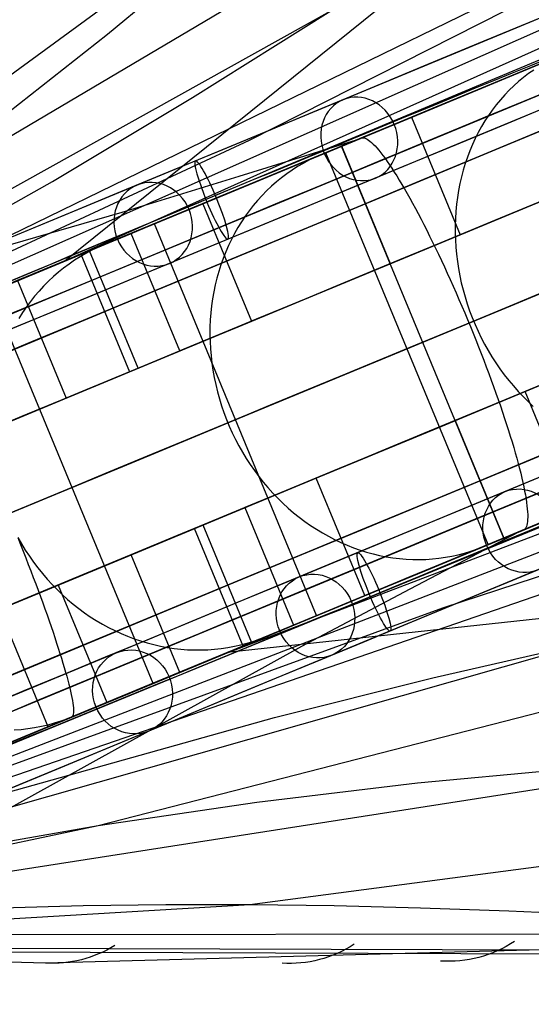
# Model space of a CAD drawing. Extents: x -3378 to 3007, y -425 to 173.
# Tile 305 of 396: x 1592 to 1628, y -282 to -212. Entities that reach past the tile are written whole.
import ezdxf

# ---------------------------------------------------------------- set-up
doc = ezdxf.new("R2010")
doc.units = 0
doc.layers.add('PREDEFINITO', color=7, linetype='CONTINUOUS')

msp = doc.modelspace()

# ---------------------------------------------------------------- linework, layer by layer
at = {"layer": 'PREDEFINITO'}
for p, q in [((1673.032, -166.396, 2830.021), (1595.241, -228.966, 3034.718)), ((1544.7, -249.894, 2115.522), (1725.112, -174.465, 1658.698)), ((1580.14, -226.766, 2545.397), (1651.879, -184.376, 2344.352)), ((1544.701, -249.893, 2249.021), (1686.522, -187.079, 1878.796)), ((1544.704, -249.889, 2781.96), (1615.876, -197.908, 2567.751)), ((1544.701, -249.891, 2382.227), (1650.095, -198.53, 2100.257)), ((1556.179, -277.606, 2115.522), (1737.086, -203.372, 1658.698)), ((1598.252, -212.926, 2556.772), (1607.119, -205.569, 2562.332)), ((1594.815, -229.14, 1834.969), (1643.95, -207.132, 1858.746)), ((1608.294, -220.407, 2079.843), (1629.338, -209.757, 2090.09)), ((1544.702, -249.891, 2515.506), (1614.058, -211.264, 2322.987)), ((1604.277, -217.406, 2317.629), (1614.058, -211.264, 2322.987)), ((1589.263, -219.988, 2551.112), (1598.252, -212.926, 2556.772)), ((1634.878, -212.527, 3028.834), (1612.559, -221.776, 3032.46)), ((1626.776, -215.884, 1761.214), (1633.974, -212.901, 1747.093)), ((1629.759, -214.659, 1777.417), (1621.553, -218.058, 1772.825)), ((1619.864, -218.75, 1775.497), (1626.776, -215.884, 1761.214)), ((1628.054, -215.712, 1733.107), (1627.695, -215.985, 1732.852)), ((1628.423, -215.454, 1733.363), (1628.054, -215.712, 1733.107)), ((1627.008, -216.576, 1732.35), (1626.681, -216.892, 1732.104)), ((1627.347, -216.273, 1732.6), (1627.008, -216.576, 1732.35)), ((1627.695, -215.985, 1732.852), (1627.347, -216.273, 1732.6)), ((1626.365, -217.221, 1731.86), (1626.06, -217.564, 1731.619)), ((1626.681, -216.892, 1732.104), (1626.365, -217.221, 1731.86)), ((1594.371, -223.345, 2312.288), (1604.277, -217.406, 2317.629)), ((1625.768, -217.92, 1731.382), (1625.488, -218.288, 1731.149)), ((1626.06, -217.564, 1731.619), (1625.768, -217.92, 1731.382)), ((1625.22, -218.668, 1730.92), (1624.966, -219.059, 1730.696)), ((1625.488, -218.288, 1731.149), (1625.22, -218.668, 1730.92)), ((1613.24, -221.497, 1789.939), (1619.864, -218.75, 1775.497)), ((1619.768, -218.797, 1776.589), (1623.212, -227.112, 1776.589)), ((1624.966, -219.059, 1730.696), (1624.725, -219.461, 1730.476)), ((1624.497, -219.874, 1730.261), (1624.283, -220.296, 1730.052)), ((1624.725, -219.461, 1730.476), (1624.497, -219.874, 1730.261)), ((1547.224, -248.845, 2050.273), (1608.294, -220.407, 2079.843)), ((1615.853, -220.409, 3031.976), (1607.56, -222.991, 3027.934)), ((1616.629, -220.098, 1770.068), (1613.346, -221.457, 1768.231)), ((1615.712, -220.477, 3039.054), (1616.214, -220.27, 3043.017)), ((1616.214, -220.27, 3043.017), (1616.282, -220.251, 3043.53)), ((1616.282, -220.251, 3043.53), (1616.357, -220.249, 3044.042)), ((1616.357, -220.249, 3044.042), (1616.439, -220.263, 3044.553)), ((1616.439, -220.263, 3044.553), (1616.527, -220.294, 3045.062)), ((1616.527, -220.294, 3045.062), (1616.622, -220.342, 3045.569)), ((1616.622, -220.342, 3045.569), (1616.723, -220.406, 3046.073)), ((1616.723, -220.406, 3046.073), (1616.83, -220.486, 3046.573)), ((1616.83, -220.486, 3046.573), (1616.944, -220.582, 3047.069)), ((1616.944, -220.582, 3047.069), (1617.063, -220.695, 3047.56)), ((1617.063, -220.695, 3047.56), (1617.189, -220.824, 3048.046)), ((1624.084, -220.728, 1729.848), (1623.899, -221.169, 1729.65)), ((1624.283, -220.296, 1730.052), (1624.084, -220.728, 1729.848)), ((1614.826, -220.844, 1810.706), (1606.417, -224.327, 1806.566)), ((1613.346, -221.457, 1768.231), (1612.925, -221.642, 1767.993)), ((1613.706, -221.308, 3023.202), (1614.96, -220.789, 3033.108)), ((1625.187, -249.025, 3023.202), (1613.706, -221.308, 3023.202)), ((1626.307, -248.561, 1810.706), (1614.826, -220.844, 1810.706)), ((1618.273, -229.158, 1773.863), (1614.829, -220.843, 1773.863)), ((1617.189, -220.824, 3048.046), (1617.32, -220.968, 3048.526)), ((1617.32, -220.968, 3048.526), (1617.456, -221.128, 3048.999)), ((1617.456, -221.128, 3048.999), (1617.598, -221.304, 3049.465)), ((1617.598, -221.304, 3049.465), (1617.745, -221.495, 3049.923)), ((1623.899, -221.169, 1729.65), (1623.728, -221.619, 1729.458)), ((1556.18, -277.606, 2249.021), (1700.879, -221.74, 1878.796)), ((1612.559, -221.776, 3032.46), (1590.299, -231.016, 3035.274)), ((1606.907, -224.124, 1804.532), (1613.24, -221.497, 1789.939)), ((1612.104, -222.059, 1767.519), (1611.706, -222.291, 1767.283)), ((1612.51, -221.842, 1767.756), (1612.104, -222.059, 1767.519)), ((1612.925, -221.642, 1767.993), (1612.51, -221.842, 1767.756)), ((1617.745, -221.495, 3049.923), (1617.897, -221.701, 3050.373)), ((1617.897, -221.701, 3050.373), (1618.054, -221.922, 3050.814)), ((1618.054, -221.922, 3050.814), (1618.215, -222.157, 3051.247)), ((1618.215, -222.157, 3051.247), (1618.381, -222.407, 3051.669)), ((1623.572, -222.076, 1729.272), (1623.431, -222.541, 1729.092)), ((1623.728, -221.619, 1729.458), (1623.572, -222.076, 1729.272)), ((1610.937, -222.802, 1766.814), (1610.567, -223.08, 1766.583)), ((1611.317, -222.539, 1767.048), (1610.937, -222.802, 1766.814)), ((1611.706, -222.291, 1767.283), (1611.317, -222.539, 1767.048)), ((1618.381, -222.407, 3051.669), (1618.552, -222.67, 3052.081)), ((1618.552, -222.67, 3052.081), (1618.726, -222.948, 3052.482)), ((1623.431, -222.541, 1729.092), (1623.306, -223.013, 1728.919)), ((1574.23, -234.677, 2301.665), (1594.371, -223.345, 2312.288)), ((1607.56, -222.991, 3027.934), (1599.271, -225.533, 3024.077)), ((1610.207, -223.373, 1766.353), (1609.857, -223.68, 1766.125)), ((1610.567, -223.08, 1766.583), (1610.207, -223.373, 1766.353)), ((1618.726, -222.948, 3052.482), (1618.904, -223.238, 3052.872)), ((1618.904, -223.238, 3052.872), (1619.086, -223.542, 3053.25)), ((1619.086, -223.542, 3053.25), (1619.271, -223.858, 3053.616)), ((1623.195, -223.491, 1728.753), (1623.1, -223.974, 1728.594)), ((1623.306, -223.013, 1728.919), (1623.195, -223.491, 1728.753)), ((1600.866, -226.63, 1819.27), (1606.907, -224.124, 1804.532)), ((1609.519, -224.001, 1765.9), (1609.192, -224.335, 1765.677)), ((1609.857, -223.68, 1766.125), (1609.519, -224.001, 1765.9)), ((1619.271, -223.858, 3053.616), (1619.46, -224.186, 3053.969)), ((1619.46, -224.186, 3053.969), (1619.651, -224.527, 3054.309)), ((1623.1, -223.974, 1728.594), (1623.021, -224.463, 1728.442)), ((1604.997, -224.916, 1809.967), (1608.442, -233.23, 1809.967)), ((1608.877, -224.682, 1765.458), (1608.573, -225.042, 1765.242)), ((1609.192, -224.335, 1765.677), (1608.877, -224.682, 1765.458)), ((1619.651, -224.527, 3054.309), (1619.845, -224.878, 3054.636)), ((1619.845, -224.878, 3054.636), (1620.042, -225.241, 3054.949)), ((1622.957, -224.956, 1728.297), (1622.909, -225.453, 1728.161)), ((1623.021, -224.463, 1728.442), (1622.957, -224.956, 1728.297)), ((1599.271, -225.533, 3024.077), (1557.883, -237.475, 3006.202)), ((1608.283, -225.414, 1765.03), (1608.005, -225.798, 1764.821)), ((1608.573, -225.042, 1765.242), (1608.283, -225.414, 1765.03)), ((1620.042, -225.241, 3054.949), (1620.241, -225.614, 3055.247)), ((1620.241, -225.614, 3055.247), (1620.442, -225.998, 3055.531)), ((1622.909, -225.453, 1728.161), (1622.876, -225.953, 1728.031)), ((1601.575, -226.333, 1844.451), (1592.985, -229.891, 1840.771)), ((1613.055, -254.05, 1844.451), (1601.575, -226.333, 1844.451)), ((1607.741, -226.194, 1764.616), (1607.49, -226.6, 1764.416)), ((1608.005, -225.798, 1764.821), (1607.741, -226.194, 1764.616)), ((1620.442, -225.998, 3055.531), (1620.644, -226.391, 3055.801)), ((1622.876, -225.953, 1728.031), (1622.86, -226.457, 1727.91)), ((1595.122, -229.013, 1834.146), (1600.866, -226.63, 1819.27)), ((1601.371, -226.418, 1804.082), (1598.007, -227.811, 1802.426)), ((1603.384, -235.325, 1807.51), (1599.939, -227.011, 1807.51)), ((1607.252, -227.017, 1764.22), (1607.029, -227.443, 1764.029)), ((1607.49, -226.6, 1764.416), (1607.252, -227.017, 1764.22)), ((1620.644, -226.391, 3055.801), (1620.849, -226.793, 3056.055)), ((1620.849, -226.793, 3056.055), (1621.054, -227.204, 3056.293)), ((1622.86, -226.457, 1727.91), (1622.859, -226.962, 1727.797)), ((1622.859, -226.962, 1727.797), (1622.874, -227.469, 1727.692)), ((1607.029, -227.443, 1764.029), (1606.821, -227.879, 1763.843)), ((1623.212, -227.112, 1776.589), (1618.273, -229.158, 1773.863)), ((1621.054, -227.204, 3056.293), (1621.261, -227.624, 3056.516)), ((1621.261, -227.624, 3056.516), (1621.468, -228.051, 3056.722)), ((1622.874, -227.469, 1727.692), (1622.905, -227.976, 1727.595)), ((1596.733, -228.426, 1801.784), (1596.325, -228.662, 1801.571)), ((1597.15, -228.205, 1801.997), (1596.733, -228.426, 1801.784)), ((1600.42, -236.553, 3041.551), (1596.976, -228.238, 3041.551)), ((1597.575, -228, 1802.211), (1597.15, -228.205, 1801.997)), ((1598.007, -227.811, 1802.426), (1597.575, -228, 1802.211)), ((1606.627, -228.324, 1763.663), (1606.447, -228.777, 1763.487)), ((1606.821, -227.879, 1763.843), (1606.627, -228.324, 1763.663)), ((1621.468, -228.051, 3056.722), (1621.677, -228.485, 3056.912)), ((1622.905, -227.976, 1727.595), (1622.952, -228.485, 1727.507)), ((1589.677, -231.271, 1849.154), (1595.122, -229.013, 1834.146)), ((1595.925, -228.915, 1801.359), (1595.535, -229.182, 1801.149)), ((1596.325, -228.662, 1801.571), (1595.925, -228.915, 1801.359)), ((1596.374, -228.488, 3035.586), (1599.818, -236.803, 3035.586)), ((1606.447, -228.777, 1763.487), (1606.283, -229.238, 1763.318)), ((1621.677, -228.485, 3056.912), (1621.885, -228.926, 3057.086)), ((1621.885, -228.926, 3057.086), (1622.094, -229.374, 3057.243)), ((1622.952, -228.485, 1727.507), (1623.014, -228.992, 1727.427)), ((1623.014, -228.992, 1727.427), (1623.092, -229.499, 1727.356)), ((1594.784, -229.761, 1800.732), (1594.425, -230.072, 1800.527)), ((1595.155, -229.464, 1800.94), (1594.784, -229.761, 1800.732)), ((1595.535, -229.182, 1801.149), (1595.155, -229.464, 1800.94)), ((1606.134, -229.706, 1763.154), (1606.001, -230.181, 1762.996)), ((1606.283, -229.238, 1763.318), (1606.134, -229.706, 1763.154)), ((1622.094, -229.374, 3057.243), (1622.302, -229.827, 3057.383)), ((1622.302, -229.827, 3057.383), (1622.51, -230.285, 3057.505)), ((1623.092, -229.499, 1727.356), (1623.185, -230.005, 1727.294)), ((1591.887, -230.346, 1843.793), (1595.331, -238.661, 1843.793)), ((1594.076, -230.397, 1800.324), (1593.739, -230.735, 1800.124)), ((1594.425, -230.072, 1800.527), (1594.076, -230.397, 1800.324)), ((1606.001, -230.181, 1762.996), (1605.883, -230.662, 1762.845)), ((1622.51, -230.285, 3057.505), (1622.717, -230.747, 3057.611)), ((1623.185, -230.005, 1727.294), (1623.294, -230.508, 1727.24)), ((1623.294, -230.508, 1727.24), (1623.419, -231.009, 1727.195)), ((1601.487, -258.841, 1878.513), (1590.007, -231.125, 1878.513)), ((1593.414, -231.087, 1799.926), (1593.102, -231.451, 1799.731)), ((1593.739, -230.735, 1800.124), (1593.414, -231.087, 1799.926)), ((1605.781, -231.148, 1762.7), (1605.695, -231.64, 1762.561)), ((1605.883, -230.662, 1762.845), (1605.781, -231.148, 1762.7)), ((1622.717, -230.747, 3057.611), (1622.923, -231.214, 3057.699)), ((1622.923, -231.214, 3057.699), (1623.129, -231.684, 3057.77)), ((1623.419, -231.009, 1727.195), (1623.558, -231.506, 1727.159)), ((1592.802, -231.827, 1799.54), (1592.515, -232.215, 1799.352)), ((1593.102, -231.451, 1799.731), (1592.802, -231.827, 1799.54)), ((1605.695, -231.64, 1762.561), (1605.624, -232.135, 1762.43)), ((1623.129, -231.684, 3057.77), (1623.332, -232.157, 3057.823)), ((1623.558, -231.506, 1727.159), (1623.712, -232, 1727.132)), ((1592.241, -232.614, 1799.167), (1591.981, -233.024, 1798.987)), ((1592.515, -232.215, 1799.352), (1592.241, -232.614, 1799.167)), ((1605.624, -232.135, 1762.43), (1605.57, -232.635, 1762.305)), ((1623.332, -232.157, 3057.823), (1623.535, -232.633, 3057.858)), ((1623.712, -232, 1727.132), (1623.881, -232.489, 1727.114)), ((1623.881, -232.489, 1727.114), (1624.065, -232.973, 1727.105)), ((1608.442, -233.23, 1809.967), (1603.384, -235.325, 1807.51)), ((1605.532, -233.138, 1762.187), (1605.51, -233.643, 1762.077)), ((1605.57, -232.635, 1762.305), (1605.532, -233.138, 1762.187)), ((1623.535, -232.633, 3057.858), (1623.735, -233.11, 3057.876)), ((1623.735, -233.11, 3057.876), (1623.933, -233.588, 3057.876)), ((1624.065, -232.973, 1727.105), (1624.263, -233.451, 1727.105)), ((1605.51, -233.643, 1762.077), (1605.504, -234.151, 1761.973)), ((1623.933, -233.588, 3057.876), (1624.129, -234.067, 3057.858)), ((1624.263, -233.451, 1727.105), (1624.476, -233.924, 1727.114)), ((1624.476, -233.924, 1727.114), (1624.702, -234.389, 1727.132)), ((1594.059, -261.918, 3027.027), (1582.578, -234.202, 3027.027)), ((1605.504, -234.151, 1761.973), (1605.514, -234.659, 1761.878)), ((1605.514, -234.659, 1761.878), (1605.541, -235.169, 1761.79)), ((1624.129, -234.067, 3057.858), (1624.322, -234.546, 3057.823)), ((1624.322, -234.546, 3057.823), (1624.512, -235.025, 3057.77)), ((1624.702, -234.389, 1727.132), (1624.942, -234.847, 1727.159)), ((1605.541, -235.169, 1761.79), (1605.583, -235.679, 1761.709)), ((1624.512, -235.025, 3057.77), (1624.7, -235.503, 3057.699)), ((1624.942, -234.847, 1727.159), (1625.195, -235.297, 1727.195)), ((1625.195, -235.297, 1727.195), (1625.461, -235.739, 1727.24)), ((1605.583, -235.679, 1761.709), (1605.642, -236.188, 1761.636)), ((1624.7, -235.503, 3057.699), (1624.884, -235.978, 3057.611)), ((1624.884, -235.978, 3057.611), (1625.064, -236.452, 3057.505)), ((1625.461, -235.739, 1727.24), (1625.74, -236.172, 1727.294)), ((1599.818, -236.803, 3035.586), (1600.42, -236.553, 3041.551)), ((1605.642, -236.188, 1761.636), (1605.717, -236.696, 1761.571)), ((1605.717, -236.696, 1761.571), (1605.808, -237.203, 1761.515)), ((1625.064, -236.452, 3057.505), (1625.241, -236.923, 3057.383)), ((1625.74, -236.172, 1727.294), (1626.031, -236.596, 1727.356)), ((1626.031, -236.596, 1727.356), (1626.335, -237.009, 1727.427)), ((1605.808, -237.203, 1761.515), (1605.914, -237.707, 1761.466)), ((1625.241, -236.923, 3057.383), (1625.414, -237.391, 3057.243)), ((1625.414, -237.391, 3057.243), (1625.583, -237.854, 3057.086)), ((1626.335, -237.009, 1727.427), (1626.65, -237.413, 1727.507)), ((1626.65, -237.413, 1727.507), (1626.976, -237.805, 1727.595)), ((1605.914, -237.707, 1761.466), (1606.036, -238.209, 1761.425)), ((1606.29, -256.845, 1834.969), (1656.596, -237.663, 1858.746)), ((1627.804, -238.199, 1776.589), (1622.865, -240.245, 1773.863)), ((1625.583, -237.854, 3057.086), (1625.748, -238.314, 3056.912)), ((1626.976, -237.805, 1727.595), (1627.313, -238.186, 1727.692)), ((1627.313, -238.186, 1727.692), (1627.661, -238.555, 1727.797)), ((1631.248, -246.514, 1776.589), (1627.804, -238.199, 1776.589)), ((1595.331, -238.661, 1843.793), (1590.168, -240.8, 1841.608)), ((1606.036, -238.209, 1761.425), (1606.174, -238.707, 1761.392)), ((1606.174, -238.707, 1761.392), (1606.327, -239.201, 1761.367)), ((1625.748, -238.314, 3056.912), (1625.908, -238.768, 3056.722)), ((1625.908, -238.768, 3056.722), (1626.063, -239.217, 3056.516)), ((1627.661, -238.555, 1727.797), (1628.019, -238.912, 1727.91)), ((1556.182, -277.608, 2382.227), (1667.024, -239.401, 2100.257)), ((1606.327, -239.201, 1761.367), (1606.496, -239.69, 1761.351)), ((1626.063, -239.217, 3056.516), (1626.213, -239.659, 3056.293)), ((1628.019, -238.912, 1727.91), (1628.386, -239.256, 1728.031)), ((1606.496, -239.69, 1761.351), (1606.679, -240.175, 1761.343)), ((1606.679, -240.175, 1761.343), (1606.877, -240.653, 1761.343)), ((1622.865, -240.245, 1773.863), (1626.309, -248.56, 1773.863)), ((1646.367, -240.263, 3028.834), (1624.045, -249.505, 3032.46)), ((1626.213, -239.659, 3056.293), (1626.359, -240.096, 3056.055)), ((1626.359, -240.096, 3056.055), (1626.499, -240.525, 3055.801)), ((1606.877, -240.653, 1761.343), (1607.09, -241.125, 1761.351)), ((1626.499, -240.525, 3055.801), (1626.633, -240.946, 3055.531)), ((1626.633, -240.946, 3055.531), (1626.762, -241.359, 3055.247)), ((1607.09, -241.125, 1761.351), (1607.317, -241.59, 1761.367)), ((1607.317, -241.59, 1761.367), (1607.558, -242.048, 1761.392)), ((1626.762, -241.359, 3055.247), (1626.886, -241.764, 3054.949)), ((1607.558, -242.048, 1761.392), (1607.813, -242.497, 1761.425)), ((1626.886, -241.764, 3054.949), (1627.003, -242.159, 3054.636)), ((1627.003, -242.159, 3054.636), (1627.114, -242.545, 3054.309)), ((1607.813, -242.497, 1761.425), (1608.081, -242.938, 1761.466)), ((1608.081, -242.938, 1761.466), (1608.362, -243.37, 1761.515)), ((1627.114, -242.545, 3054.309), (1627.22, -242.921, 3053.969)), ((1627.22, -242.921, 3053.969), (1627.319, -243.287, 3053.616)), ((1608.362, -243.37, 1761.515), (1608.656, -243.793, 1761.571)), ((1627.319, -243.287, 3053.616), (1627.411, -243.641, 3053.25)), ((1627.411, -243.641, 3053.25), (1627.497, -243.984, 3052.872)), ((1613.034, -244.317, 1809.967), (1607.976, -246.412, 1807.51)), ((1608.656, -243.793, 1761.571), (1608.963, -244.205, 1761.636)), ((1608.963, -244.205, 1761.636), (1609.282, -244.607, 1761.709)), ((1616.478, -252.632, 1809.967), (1613.034, -244.317, 1809.967)), ((1627.497, -243.984, 3052.872), (1627.577, -244.316, 3052.482)), ((1627.577, -244.316, 3052.482), (1627.65, -244.635, 3052.081)), ((1609.282, -244.607, 1761.709), (1609.612, -244.997, 1761.79)), ((1609.612, -244.997, 1761.79), (1609.953, -245.376, 1761.878)), ((1627.65, -244.635, 3052.081), (1627.716, -244.942, 3051.669)), ((1627.716, -244.942, 3051.669), (1627.775, -245.236, 3051.247)), ((1609.953, -245.376, 1761.878), (1610.306, -245.743, 1761.973)), ((1610.306, -245.743, 1761.973), (1610.669, -246.098, 1762.077)), ((1627.775, -245.236, 3051.247), (1627.827, -245.516, 3050.814)), ((1627.827, -245.516, 3050.814), (1627.872, -245.783, 3050.373)), ((1627.872, -245.783, 3050.373), (1627.91, -246.037, 3049.923)), ((1705.965, -245.904, 2830.021), (1606.715, -256.667, 3034.718)), ((1607.976, -246.412, 1807.51), (1611.42, -254.727, 1807.51)), ((1610.669, -246.098, 1762.077), (1611.042, -246.44, 1762.187)), ((1611.042, -246.44, 1762.187), (1611.424, -246.768, 1762.305)), ((1621.997, -253.489, 2079.843), (1644.408, -246.139, 2090.09)), ((1624.724, -249.221, 1789.939), (1631.35, -246.479, 1775.497)), ((1627.91, -246.037, 3049.923), (1627.941, -246.276, 3049.465)), ((1627.941, -246.276, 3049.465), (1627.965, -246.5, 3048.999)), ((1627.965, -246.5, 3048.999), (1627.982, -246.71, 3048.526)), ((1611.424, -246.768, 1762.305), (1611.816, -247.083, 1762.43)), ((1611.816, -247.083, 1762.43), (1612.216, -247.384, 1762.561)), ((1627.989, -247.248, 3047.069), (1627.977, -247.397, 3046.573)), ((1627.982, -246.71, 3048.526), (1627.992, -246.905, 3048.046)), ((1627.994, -247.084, 3047.56), (1627.989, -247.248, 3047.069)), ((1627.992, -246.905, 3048.046), (1627.994, -247.084, 3047.56)), ((1604.41, -247.889, 3035.586), (1605.012, -247.639, 3041.551)), ((1607.854, -256.204, 3035.586), (1604.41, -247.889, 3035.586)), ((1605.012, -247.639, 3041.551), (1608.457, -255.954, 3041.551)), ((1612.216, -247.384, 1762.561), (1612.625, -247.671, 1762.7)), ((1612.625, -247.671, 1762.7), (1613.041, -247.943, 1762.845)), ((1613.041, -247.943, 1762.845), (1613.464, -248.199, 1762.996)), ((1624.827, -249.174, 1768.231), (1628.109, -247.814, 1770.068)), ((1627.81, -247.899, 3044.042), (1627.756, -247.951, 3043.53)), ((1627.858, -247.831, 3044.553), (1627.81, -247.899, 3044.042)), ((1627.898, -247.747, 3045.062), (1627.858, -247.831, 3044.553)), ((1627.932, -247.646, 3045.569), (1627.898, -247.747, 3045.062)), ((1627.958, -247.53, 3046.073), (1627.932, -247.646, 3045.569)), ((1627.977, -247.397, 3046.573), (1627.958, -247.53, 3046.073)), ((1591.907, -248.531, 3061.776), (1592.097, -249.007, 3061.705)), ((1591.916, -248.527, 1796.261), (1592.172, -248.976, 1796.29)), ((1597.593, -268.901, 2545.397), (1678.294, -248.148, 2344.352)), ((1613.464, -248.199, 1762.996), (1613.895, -248.441, 1763.154)), ((1613.895, -248.441, 1763.154), (1614.331, -248.666, 1763.318)), ((1617.898, -252.044, 1806.566), (1626.307, -248.561, 1810.706)), ((1627.341, -248.142, 3031.976), (1619.65, -252.181, 3027.934)), ((1626.44, -248.505, 3033.108), (1625.187, -249.025, 3023.202)), ((1627.694, -247.986, 3043.017), (1627.193, -248.194, 3039.054)), ((1627.756, -247.951, 3043.53), (1627.694, -247.986, 3043.017)), ((1592.097, -249.007, 3061.705), (1592.285, -249.481, 3061.617)), ((1592.172, -248.976, 1796.29), (1592.442, -249.416, 1796.327)), ((1614.331, -248.666, 1763.318), (1614.773, -248.876, 1763.487)), ((1614.773, -248.876, 1763.487), (1615.22, -249.07, 1763.663)), ((1615.22, -249.07, 1763.663), (1615.672, -249.247, 1763.843)), ((1615.672, -249.247, 1763.843), (1616.127, -249.408, 1764.029)), ((1618.387, -251.841, 1804.532), (1624.724, -249.221, 1789.939)), ((1623.964, -249.492, 1767.756), (1624.398, -249.341, 1767.993)), ((1624.398, -249.341, 1767.993), (1624.827, -249.174, 1768.231)), ((1592.285, -249.481, 3061.617), (1592.47, -249.953, 3061.511)), ((1592.442, -249.416, 1796.327), (1592.726, -249.847, 1796.371)), ((1592.47, -249.953, 3061.511), (1592.652, -250.422, 3061.387)), ((1592.726, -249.847, 1796.371), (1593.022, -250.269, 1796.423)), ((1599.923, -249.747, 1843.793), (1594.76, -251.886, 1841.608)), ((1603.367, -258.062, 1843.793), (1599.923, -249.747, 1843.793)), ((1624.045, -249.505, 3032.46), (1601.771, -258.711, 3035.274)), ((1616.127, -249.408, 1764.029), (1616.587, -249.552, 1764.22)), ((1616.587, -249.552, 1764.22), (1617.049, -249.678, 1764.416)), ((1617.049, -249.678, 1764.416), (1617.514, -249.788, 1764.616)), ((1617.514, -249.788, 1764.616), (1617.98, -249.881, 1764.821)), ((1617.98, -249.881, 1764.821), (1618.448, -249.956, 1765.03)), ((1618.448, -249.956, 1765.03), (1618.917, -250.014, 1765.242)), ((1618.917, -250.014, 1765.242), (1619.386, -250.054, 1765.458)), ((1620.788, -250.069, 1766.125), (1621.252, -250.039, 1766.353)), ((1621.252, -250.039, 1766.353), (1621.714, -249.991, 1766.583)), ((1621.714, -249.991, 1766.583), (1622.172, -249.926, 1766.814)), ((1622.172, -249.926, 1766.814), (1622.627, -249.844, 1767.048)), ((1622.627, -249.844, 1767.048), (1623.077, -249.744, 1767.283)), ((1623.077, -249.744, 1767.283), (1623.523, -249.627, 1767.519)), ((1623.523, -249.627, 1767.519), (1623.964, -249.492, 1767.756)), ((1592.652, -250.422, 3061.387), (1592.831, -250.887, 3061.247)), ((1593.022, -250.269, 1796.423), (1593.332, -250.68, 1796.481)), ((1593.332, -250.68, 1796.481), (1593.654, -251.08, 1796.547)), ((1619.386, -250.054, 1765.458), (1619.854, -250.077, 1765.677)), ((1619.854, -250.077, 1765.677), (1620.322, -250.082, 1765.9)), ((1620.322, -250.082, 1765.9), (1620.788, -250.069, 1766.125)), ((1592.831, -250.887, 3061.247), (1593.007, -251.348, 3061.089)), ((1593.007, -251.348, 3061.089), (1593.179, -251.804, 3060.914)), ((1593.654, -251.08, 1796.547), (1593.987, -251.469, 1796.619)), ((1593.179, -251.804, 3060.914), (1593.347, -252.255, 3060.723)), ((1593.987, -251.469, 1796.619), (1594.333, -251.847, 1796.699)), ((1594.333, -251.847, 1796.699), (1594.69, -252.212, 1796.785)), ((1594.76, -251.886, 1841.608), (1598.204, -260.201, 1841.608)), ((1612.345, -254.341, 1819.27), (1618.387, -251.841, 1804.532)), ((1593.347, -252.255, 3060.723), (1593.511, -252.7, 3060.516)), ((1593.511, -252.7, 3060.516), (1593.671, -253.139, 3060.292)), ((1594.69, -252.212, 1796.785), (1595.057, -252.565, 1796.878)), ((1595.057, -252.565, 1796.878), (1595.435, -252.905, 1796.978)), ((1619.65, -252.181, 3027.934), (1611.992, -256.244, 3024.077)), ((1558.705, -276.562, 2050.273), (1621.997, -253.489, 2079.843)), ((1593.671, -253.139, 3060.292), (1593.826, -253.571, 3060.052)), ((1595.435, -252.905, 1796.978), (1595.823, -253.231, 1797.084)), ((1595.823, -253.231, 1797.084), (1596.22, -253.544, 1797.196)), ((1593.826, -253.571, 3060.052), (1593.977, -253.995, 3059.797)), ((1593.977, -253.995, 3059.797), (1594.123, -254.412, 3059.526)), ((1596.22, -253.544, 1797.196), (1596.626, -253.842, 1797.315)), ((1596.626, -253.842, 1797.315), (1597.041, -254.126, 1797.44)), ((1597.041, -254.126, 1797.44), (1597.463, -254.395, 1797.57)), ((1604.466, -257.607, 1840.771), (1613.055, -254.05, 1844.451)), ((1609.487, -255.528, 1802.426), (1612.851, -254.134, 1804.082)), ((1594.123, -254.412, 3059.526), (1594.265, -254.82, 3059.241)), ((1594.265, -254.82, 3059.241), (1594.401, -255.219, 3058.941)), ((1597.463, -254.395, 1797.57), (1597.893, -254.649, 1797.707)), ((1597.893, -254.649, 1797.707), (1598.33, -254.887, 1797.849)), ((1598.33, -254.887, 1797.849), (1598.774, -255.11, 1797.997)), ((1606.598, -256.717, 1834.146), (1612.345, -254.341, 1819.27)), ((1594.401, -255.219, 3058.941), (1594.532, -255.609, 3058.626)), ((1594.532, -255.609, 3058.626), (1594.657, -255.99, 3058.298)), ((1598.774, -255.11, 1797.997), (1599.223, -255.317, 1798.15)), ((1599.223, -255.317, 1798.15), (1599.678, -255.507, 1798.308)), ((1599.678, -255.507, 1798.308), (1600.138, -255.681, 1798.471)), ((1609.048, -255.7, 1802.211), (1609.487, -255.528, 1802.426)), ((1556.182, -277.607, 2515.506), (1632.538, -255.878, 2322.987)), ((1611.992, -256.244, 3024.077), (1574.282, -277.066, 3006.202)), ((1594.657, -255.99, 3058.298), (1594.777, -256.359, 3057.956)), ((1600.138, -255.681, 1798.471), (1600.602, -255.839, 1798.638)), ((1600.602, -255.839, 1798.638), (1601.07, -255.979, 1798.81)), ((1601.07, -255.979, 1798.81), (1601.541, -256.102, 1798.987)), ((1601.541, -256.102, 1798.987), (1602.014, -256.208, 1799.167)), ((1602.014, -256.208, 1799.167), (1602.49, -256.297, 1799.352)), ((1602.49, -256.297, 1799.352), (1602.967, -256.368, 1799.54)), ((1606.301, -256.375, 1800.94), (1606.77, -256.306, 1801.149)), ((1606.77, -256.306, 1801.149), (1607.235, -256.219, 1801.359)), ((1607.235, -256.219, 1801.359), (1607.696, -256.115, 1801.571)), ((1607.696, -256.115, 1801.571), (1608.152, -255.993, 1801.784)), ((1608.152, -255.993, 1801.784), (1608.603, -255.855, 1801.997)), ((1608.603, -255.855, 1801.997), (1609.048, -255.7, 1802.211)), ((1621.278, -258.452, 2317.629), (1632.538, -255.878, 2322.987)), ((1594.777, -256.359, 3057.956), (1594.891, -256.719, 3057.6)), ((1594.891, -256.719, 3057.6), (1594.999, -257.067, 3057.233)), ((1601.15, -258.971, 1849.154), (1606.598, -256.717, 1834.146)), ((1602.967, -256.368, 1799.54), (1603.445, -256.422, 1799.731)), ((1603.445, -256.422, 1799.731), (1603.924, -256.459, 1799.926)), ((1603.924, -256.459, 1799.926), (1604.402, -256.477, 1800.124)), ((1604.402, -256.477, 1800.124), (1604.879, -256.478, 1800.324)), ((1604.879, -256.478, 1800.324), (1605.356, -256.462, 1800.527)), ((1605.356, -256.462, 1800.527), (1605.83, -256.427, 1800.732)), ((1605.83, -256.427, 1800.732), (1606.301, -256.375, 1800.94)), ((1594.999, -257.067, 3057.233), (1595.101, -257.403, 3056.853)), ((1595.101, -257.403, 3056.853), (1595.197, -257.728, 3056.461)), ((1595.197, -257.728, 3056.461), (1595.287, -258.04, 3056.057)), ((1595.287, -258.04, 3056.057), (1595.371, -258.339, 3055.643)), ((1595.371, -258.339, 3055.643), (1595.448, -258.626, 3055.219)), ((1601.771, -258.711, 3035.274), (1579.454, -267.986, 3037.307)), ((1592.74, -262.464, 1875.296), (1601.487, -258.841, 1878.513)), ((1595.448, -258.626, 3055.219), (1595.519, -258.899, 3054.785)), ((1595.519, -258.899, 3054.785), (1595.583, -259.158, 3054.341)), ((1596.004, -261.101, 1864.285), (1601.15, -258.971, 1849.154)), ((1610.075, -261.256, 2312.288), (1621.278, -258.452, 2317.629)), ((1595.583, -259.158, 3054.341), (1595.64, -259.403, 3053.889)), ((1595.64, -259.403, 3053.889), (1595.691, -259.634, 3053.428)), ((1595.691, -259.634, 3053.428), (1595.735, -259.85, 3052.959)), ((1595.875, -261.166, 1837.09), (1599.311, -259.743, 1838.562)), ((1595.735, -259.85, 3052.959), (1595.772, -260.052, 3052.484)), ((1595.772, -260.052, 3052.484), (1595.802, -260.238, 3052.002)), ((1595.802, -260.238, 3052.002), (1595.825, -260.409, 3051.513)), ((1595.825, -260.409, 3051.513), (1595.841, -260.565, 3051.02)), ((1591.163, -263.105, 1879.533), (1596.004, -261.101, 1864.285)), ((1595.427, -261.342, 1836.899), (1595.875, -261.166, 1837.09)), ((1595.791, -261.162, 3047.977), (1595.759, -261.204, 3047.462)), ((1595.817, -261.103, 3048.49), (1595.791, -261.162, 3047.977)), ((1595.836, -261.027, 3049.002), (1595.817, -261.103, 3048.49)), ((1595.848, -260.936, 3049.512), (1595.836, -261.027, 3049.002)), ((1595.841, -260.565, 3051.02), (1595.85, -260.704, 3050.521)), ((1595.853, -260.828, 3050.018), (1595.848, -260.936, 3049.512)), ((1595.85, -260.704, 3050.521), (1595.853, -260.828, 3050.018)), ((1587.82, -267.486, 2301.665), (1610.075, -261.256, 2312.288)), ((1593.102, -261.967, 1835.954), (1593.577, -261.877, 1836.141)), ((1593.577, -261.877, 1836.141), (1594.047, -261.769, 1836.33)), ((1594.047, -261.769, 1836.33), (1594.512, -261.643, 1836.519)), ((1594.889, -261.574, 3036.986), (1594.059, -261.918, 3027.027)), ((1594.512, -261.643, 1836.519), (1594.972, -261.501, 1836.709)), ((1594.972, -261.501, 1836.709), (1595.427, -261.342, 1836.899)), ((1595.719, -261.23, 3046.946), (1595.387, -261.368, 3042.962)), ((1595.759, -261.204, 3047.462), (1595.719, -261.23, 3046.946)), ((1591.661, -262.134, 1835.401), (1592.144, -262.096, 1835.584)), ((1592.144, -262.096, 1835.584), (1592.625, -262.04, 1835.768)), ((1592.625, -262.04, 1835.768), (1593.102, -261.967, 1835.954)), ((1608.319, -274.484, 2788.768), (1691.512, -263.568, 2587.013)), ((1556.185, -277.607, 2781.96), (1643.268, -264.037, 2567.751)), ((1620.186, -265.88, 2556.772), (1631.659, -264.812, 2562.332)), ((1608.836, -267.242, 2551.112), (1620.186, -265.88, 2556.772)), ((1597.593, -268.901, 2545.397), (1608.836, -267.242, 2551.112)), ((1556.184, -277.609, 2648.8), (1597.593, -268.901, 2545.397)), ((1587.156, -270.719, 2540.034), (1597.593, -268.901, 2545.397)), ((1556.185, -277.593, 2915.568), (1608.319, -274.484, 2788.768)), ((1590.77, -274.719, 2780.739), (1596.535, -274.56, 2783.548)), ((1596.535, -274.56, 2783.548), (1602.382, -274.482, 2786.23)), ((1602.382, -274.482, 2786.23), (1608.319, -274.484, 2788.768)), ((1608.319, -274.484, 2788.768), (1614.293, -274.563, 2791.122)), ((1614.293, -274.563, 2791.122), (1620.395, -274.714, 2793.333)), ((1620.395, -274.714, 2793.333), (1626.659, -274.931, 2795.422)), ((1626.659, -274.931, 2795.422), (1633.114, -275.21, 2797.407)), ((1558.882, -276.651, 3038.507), (1643.864, -276.533, 2857.777)), ((1558.882, -276.651, 3038.507), (1643.864, -276.533, 2857.777)), ((1661.555, -276.828, 2804.518), (1593.874, -278.629, 2952.166)), ((1556.182, -277.715, 3033.201), (1638.481, -278.01, 2855.289)), ((1593.874, -278.629, 2952.166), (1556.182, -277.715, 3033.201)), ((1557.594, -277.468, 3035.888), (1641.281, -277.735, 2856.575))]:
    msp.add_line(p, q, dxfattribs=at)
at = {"layer": 'PREDEFINITO', "extrusion": (0.416433, 0.172492, -0.892653)}
msp.add_circle((-822, 2058.417, -951.125), 3, dxfattribs=at)
at = {"layer": 'PREDEFINITO', "extrusion": (0.917018, 0.379841, -0.121653)}
msp.add_circle((-822, 3183.894, 1017.669), 3, dxfattribs=at)
at = {"layer": 'PREDEFINITO', "extrusion": (0.375352, 0.155476, -0.913749)}
msp.add_circle((-822, 2008.222, -1088.052), 3, dxfattribs=at)
at = {"layer": 'PREDEFINITO', "extrusion": (-0.416433, -0.172492, 0.892653)}
msp.add_circle((852, 2058.417, 951.125), 3, dxfattribs=at)
at = {"layer": 'PREDEFINITO', "extrusion": (-0.917018, -0.379841, 0.121653)}
msp.add_circle((852, 3183.894, -1017.669), 3, dxfattribs=at)
at = {"layer": 'PREDEFINITO', "extrusion": (-0.375352, -0.155476, 0.913749)}
msp.add_circle((852, 2008.222, 1088.052), 3, dxfattribs=at)
at = {"layer": 'PREDEFINITO', "extrusion": (-0.333728, -0.138234, 0.932479)}
msp.add_circle((852, 1951.868, 1221.199), 3, dxfattribs=at)
at = {"layer": 'PREDEFINITO', "extrusion": (-0.382683, 0.92388, 3.63162e-16)}
msp.add_arc((-1306.443, 2295, -826.394), 765.607, 90.328796, 179.999998, dxfattribs=at)
at = {"layer": 'PREDEFINITO', "extrusion": (-0.382683, 0.92388, -1.36186e-15)}
msp.add_arc((-2076.443, 2115, -826.394), 765.607, 270.328797, 359.999997, dxfattribs=at)
at = {"layer": 'PREDEFINITO', "extrusion": (-0.382683, 0.92388, 1.05228e-15)}
msp.add_arc((-1306.443, 2295, -822.001), 755, 91.138407, 179.999998, dxfattribs=at)
at = {"layer": 'PREDEFINITO', "extrusion": (-0.382683, 0.92388, 6.37748e-16)}
msp.add_arc((-2076.443, 2115, -822.001), 755, 271.138411, 359.999994, dxfattribs=at)
at = {"layer": 'PREDEFINITO', "extrusion": (0.382683, -0.92388, 5.65629e-16)}
msp.add_arc((1306.444, 2294, 819), 747.999, 359.999975, 88.076932, dxfattribs=at)
at = {"layer": 'PREDEFINITO', "extrusion": (-0.382683, 0.92388, 7.15744e-16)}
for centre in [(-1306.443, 2295, -822.001), (-1306.443, 2295, -843.001)]:
    msp.add_arc(centre, 751, 91.449718, 179.999998, dxfattribs=at)
at = {"layer": 'PREDEFINITO', "extrusion": (-0.382683, 0.92388, -1.82189e-15)}
msp.add_arc((-2076.443, 2115, -822.001), 751, 271.449717, 359.999999, dxfattribs=at)
at = {"layer": 'PREDEFINITO', "extrusion": (-0.382683, 0.92388, -7.65263e-16)}
msp.add_arc((-2076.443, 2114, -819), 747.999, 271.923078, 0.000014, dxfattribs=at)
at = {"layer": 'PREDEFINITO', "extrusion": (0.382683, -0.92388, 1.18825e-15)}
msp.add_arc((1306.444, 2294, 822), 750.999, 359.999975, 88.076932, dxfattribs=at)
at = {"layer": 'PREDEFINITO', "extrusion": (-0.382683, 0.92388, -3.90406e-16)}
msp.add_arc((-1306.443, 2295, -824.001), 751, 91.449718, 179.999998, dxfattribs=at)
at = {"layer": 'PREDEFINITO', "extrusion": (-0.382683, 0.92388, -2.27737e-16)}
msp.add_arc((-2076.443, 2115, -824.001), 751, 271.449718, 359.999999, dxfattribs=at)
at = {"layer": 'PREDEFINITO', "extrusion": (-0.382683, 0.92388, -1.65035e-15)}
msp.add_arc((-2076.443, 2114, -822), 750.999, 271.923078, 0.000014, dxfattribs=at)
at = {"layer": 'PREDEFINITO', "extrusion": (0.382683, -0.92388, -5.36653e-16)}
msp.add_arc((1306.444, 2294, 822), 744.999, 359.999975, 88.076932, dxfattribs=at)
at = {"layer": 'PREDEFINITO', "extrusion": (-0.382683, 0.92388, -1.10685e-15)}
msp.add_arc((-2076.443, 2114, -822), 744.999, 271.923078, 0.000014, dxfattribs=at)
at = {"layer": 'PREDEFINITO', "extrusion": (0.382683, -0.92388, 2.28078e-15)}
msp.add_arc((1306.443, 2295, 822.001), 744.999, 0.000002, 88.076906, dxfattribs=at)
at = {"layer": 'PREDEFINITO', "extrusion": (0.382683, -0.92388, 7.37898e-16)}
msp.add_arc((2076.443, 2115, 822.001), 744.999, 180, 268.076908, dxfattribs=at)
at = {"layer": 'PREDEFINITO', "extrusion": (-0.382683, 0.92388, 1.34163e-16)}
msp.add_arc((-1306.443, 2295, -824.001), 744.999, 91.923096, 179.999997, dxfattribs=at)
at = {"layer": 'PREDEFINITO', "extrusion": (-0.382683, 0.92388, 2.34786e-16)}
msp.add_arc((-2076.443, 2115, -824.001), 744.999, 271.923094, 360, dxfattribs=at)
at = {"layer": 'PREDEFINITO', "extrusion": (0.382683, -0.92388, 6.65446e-17)}
msp.add_arc((1306.444, 2294, 825), 747.999, 359.999975, 88.076932, dxfattribs=at)
at = {"layer": 'PREDEFINITO', "extrusion": (-0.382683, 0.92388, -1.06471e-15)}
msp.add_arc((-2076.443, 2114, -825), 747.999, 271.923078, 0.000014, dxfattribs=at)
at = {"layer": 'PREDEFINITO', "extrusion": (-0.382683, 0.92388, 7.06509e-17)}
msp.add_arc((-1306.443, 2295, -822.001), 735, 92.729396, 180.000003, dxfattribs=at)
at = {"layer": 'PREDEFINITO', "extrusion": (-0.382683, 0.92388, 1.13042e-15)}
msp.add_arc((-2076.443, 2115, -822.001), 735, 272.729402, 359.999996, dxfattribs=at)
at = {"layer": 'PREDEFINITO', "extrusion": (-0.382683, 0.92388, 6.81416e-16)}
msp.add_arc((-1306.443, 2295, -837.001), 770, 90, 180, dxfattribs=at)
at = {"layer": 'PREDEFINITO', "extrusion": (-0.382683, 0.92388, -9.77684e-16)}
msp.add_arc((-2076.443, 2115, -837.001), 770, 270, 360, dxfattribs=at)
at = {"layer": 'PREDEFINITO', "extrusion": (-0.382683, 0.92388, 3.25338e-17)}
msp.add_arc((-1306.443, 2295, -831.001), 751, 91.449718, 179.999998, dxfattribs=at)
at = {"layer": 'PREDEFINITO', "extrusion": (-0.382683, 0.92388, -6.50676e-16)}
msp.add_arc((-2076.443, 2115, -831.001), 751, 271.449718, 359.999999, dxfattribs=at)
at = {"layer": 'PREDEFINITO', "extrusion": (-0.382683, 0.92388, -9.24884e-16)}
msp.add_arc((-1306.443, 2295, -831.001), 748, 91.685444, 179.999998, dxfattribs=at)
at = {"layer": 'PREDEFINITO', "extrusion": (-0.382683, 0.92388, 1.98189e-16)}
for centre in [(-2076.443, 2115, -831.001), (-2076.443, 2115, -843.001)]:
    msp.add_arc(centre, 748, 271.685443, 359.999999, dxfattribs=at)
at = {"layer": 'PREDEFINITO', "extrusion": (-0.382683, 0.92388, -5.03112e-16)}
msp.add_arc((-1306.443, 2295, -831.001), 744.999, 91.923096, 179.999997, dxfattribs=at)
at = {"layer": 'PREDEFINITO', "extrusion": (-0.382683, 0.92388, 7.37898e-16)}
msp.add_arc((-2076.443, 2115, -831.001), 744.999, 271.923094, 360, dxfattribs=at)
at = {"layer": 'PREDEFINITO', "extrusion": (-0.382683, 0.92388, 1.51317e-16)}
msp.add_arc((-1306.443, 2295, -847.607), 765.607, 90.328796, 179.999998, dxfattribs=at)
at = {"layer": 'PREDEFINITO', "extrusion": (-0.382683, 0.92388, -6.35533e-16)}
msp.add_arc((-2076.443, 2115, -847.607), 765.607, 270.328797, 359.999997, dxfattribs=at)
at = {"layer": 'PREDEFINITO', "extrusion": (-0.382683, 0.92388, -6.50676e-17)}
msp.add_arc((-2076.443, 2115, -843.001), 751, 271.449718, 359.999999, dxfattribs=at)
at = {"layer": 'PREDEFINITO', "extrusion": (-0.382683, 0.92388, 1.05976e-15)}
msp.add_arc((-1306.443, 2295, -837.001), 735, 92.729396, 180.000003, dxfattribs=at)
at = {"layer": 'PREDEFINITO', "extrusion": (-0.382683, 0.92388, 0)}
msp.add_arc((-2076.443, 2115, -837.001), 735, 272.729402, 359.999996, dxfattribs=at)
at = {"layer": 'PREDEFINITO', "extrusion": (-0.382683, 0.92388, 1.09004e-15)}
msp.add_arc((-1306.443, 2295, -843.001), 748, 91.685444, 179.999998, dxfattribs=at)
at = {"layer": 'PREDEFINITO', "extrusion": (-0.382683, 0.92388, 1.54288e-15)}
msp.add_arc((-1306.443, 2295, -843.001), 744.999, 91.923096, 179.999997, dxfattribs=at)
at = {"layer": 'PREDEFINITO', "extrusion": (-0.382683, 0.92388, -3.35408e-17)}
msp.add_arc((-2076.443, 2115, -843.001), 744.999, 271.923094, 360, dxfattribs=at)
at = {"layer": 'PREDEFINITO', "extrusion": (-0.382683, 0.92388, -4.46424e-16)}
msp.add_arc((-1306.443, 2295, -852.001), 755, 91.138407, 179.999998, dxfattribs=at)
at = {"layer": 'PREDEFINITO', "extrusion": (-0.382683, 0.92388, -1.43493e-15)}
msp.add_arc((-2076.443, 2115, -852.001), 755, 271.138411, 359.999994, dxfattribs=at)
at = {"layer": 'PREDEFINITO', "extrusion": (-0.382683, 0.92388, 7.48277e-16)}
msp.add_arc((-1306.443, 2295, -850.001), 751, 91.449718, 179.999998, dxfattribs=at)
at = {"layer": 'PREDEFINITO', "extrusion": (-0.382683, 0.92388, -2.92804e-16)}
msp.add_arc((-2076.443, 2115, -850.001), 751, 271.449718, 359.999999, dxfattribs=at)
at = {"layer": 'PREDEFINITO', "extrusion": (0.382683, -0.92388, 1.59707e-15)}
msp.add_arc((1306.444, 2294, 849), 747.999, 359.999975, 88.076932, dxfattribs=at)
at = {"layer": 'PREDEFINITO', "extrusion": (-0.382683, 0.92388, -1.72429e-15)}
msp.add_arc((-1306.443, 2295, -852.001), 751, 91.449718, 179.999998, dxfattribs=at)
at = {"layer": 'PREDEFINITO', "extrusion": (-0.382683, 0.92388, 3.90406e-16)}
msp.add_arc((-2076.443, 2115, -852.001), 751, 271.449717, 359.999999, dxfattribs=at)
at = {"layer": 'PREDEFINITO', "extrusion": (-0.382683, 0.92388, -2.19597e-15)}
msp.add_arc((-2076.443, 2114, -849), 747.999, 271.923078, 0.000014, dxfattribs=at)
at = {"layer": 'PREDEFINITO', "extrusion": (0.382683, -0.92388, -5.94126e-16)}
msp.add_arc((1306.444, 2294, 852), 750.999, 359.999975, 88.076932, dxfattribs=at)
at = {"layer": 'PREDEFINITO', "extrusion": (-0.382683, 0.92388, 1.6435e-15)}
msp.add_arc((-1306.443, 2295, -850.001), 744.999, 91.923096, 179.999997, dxfattribs=at)
at = {"layer": 'PREDEFINITO', "extrusion": (-0.382683, 0.92388, 2.68326e-16)}
msp.add_arc((-2076.443, 2115, -850.001), 744.999, 271.923094, 360, dxfattribs=at)
at = {"layer": 'PREDEFINITO', "extrusion": (-0.382683, 0.92388, -2.24448e-15)}
msp.add_arc((-2076.443, 2114, -852), 750.999, 271.923078, 0.000014, dxfattribs=at)
at = {"layer": 'PREDEFINITO', "extrusion": (-0.382683, 0.92388, -1.14039e-15)}
msp.add_arc((-2076.443, 2114, -852), 744.999, 271.923078, 0.000014, dxfattribs=at)
at = {"layer": 'PREDEFINITO', "extrusion": (0.382683, -0.92388, -2.01245e-16)}
msp.add_arc((1306.444, 2294, 852), 744.999, 359.999975, 88.076932, dxfattribs=at)
at = {"layer": 'PREDEFINITO', "extrusion": (0.382683, -0.92388, 1.14039e-15)}
msp.add_arc((1306.443, 2295, 852.001), 744.999, 0.000002, 88.076906, dxfattribs=at)
at = {"layer": 'PREDEFINITO', "extrusion": (0.382683, -0.92388, -3.35408e-16)}
msp.add_arc((2076.443, 2115, 852.001), 744.999, 180, 268.076908, dxfattribs=at)
at = {"layer": 'PREDEFINITO', "extrusion": (0.382683, -0.92388, 3.99267e-16)}
msp.add_arc((1306.444, 2294, 855), 747.999, 359.999975, 88.076932, dxfattribs=at)
at = {"layer": 'PREDEFINITO', "extrusion": (-0.382683, 0.92388, -1.99634e-15)}
msp.add_arc((-2076.443, 2114, -855), 747.999, 271.923078, 0.000014, dxfattribs=at)
at = {"layer": 'PREDEFINITO', "extrusion": (-0.382683, 0.92388, -1.41302e-15)}
msp.add_arc((-1306.443, 2295, -852.001), 735, 92.729396, 180.000003, dxfattribs=at)
at = {"layer": 'PREDEFINITO', "extrusion": (-0.382683, 0.92388, 2.15485e-15)}
msp.add_arc((-2076.443, 2115, -852.001), 735, 272.729402, 359.999996, dxfattribs=at)
at = {"layer": 'PREDEFINITO', "extrusion": (-0.786241, 0.578273, -0.217776)}
msp.add_arc((16154.55, -4629.985, -1790.764), 17992.674, 159.8255925, 160.5538188, dxfattribs=at)
at = {"layer": 'PREDEFINITO', "extrusion": (0.147056, 0.964857, 0.217776)}
msp.add_arc((15288.225, -4318.044, 392.747), 17992.674, 159.8255925, 160.5538188, dxfattribs=at)
at = {"layer": 'PREDEFINITO', "extrusion": (0.418455, 0.008066, -0.908202)}
msp.add_arc((-299.721, 2678.852, -1949.759), 10, 150.16434, 184.64997, dxfattribs=at)
at = {"layer": 'PREDEFINITO', "extrusion": (0.422178, -0.003703, -0.906505)}
msp.add_arc((-254.65, 2693.875, -2002.224), 10, 150.47039, 182.70608, dxfattribs=at)
at = {"layer": 'PREDEFINITO', "extrusion": (0.420046, 0.003149, -0.907498)}
msp.add_arc((-280.726, 2685.247, -1970.605), 10, 150.22688, 183.87981, dxfattribs=at)

doc.saveas('drawing.dxf')
